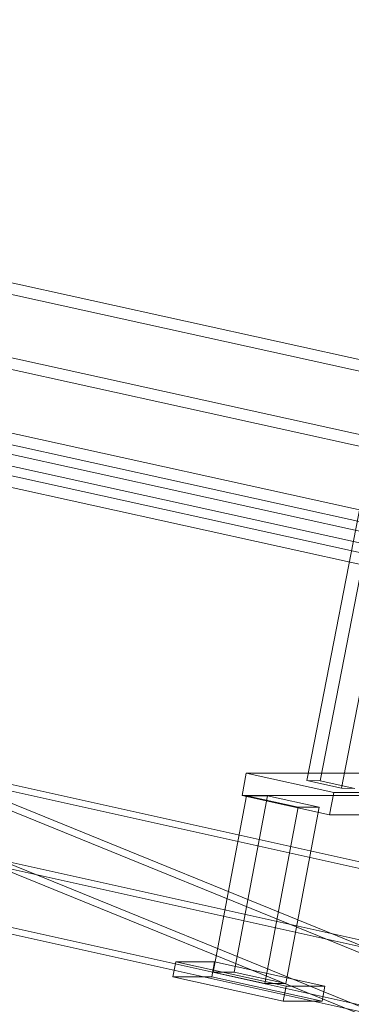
# Model space of a CAD drawing. Header units: millimetres. Extents: x -4738 to 65662, y -68080 to 6847.
# Tile 855 of 1056: x 22245 to 22418, y 1479 to 1994. Entities that reach past the tile are written whole.
import ezdxf

# ---------------------------------------------------------------- set-up
doc = ezdxf.new("R2010")
doc.units = ezdxf.units.MM
doc.layers.add('COTAS_P', color=1, linetype='Continuous', lineweight=0)
doc.layers.add('lateral_C10', color=7, linetype='Continuous', lineweight=0)
doc.dimstyles.new('R19_100', dxfattribs={"dimtxt": 250, "dimasz": 150, "dimexe": 150, "dimexo": 80, "dimgap": 100, "dimtad": 1, "dimtih": 1, "dimtoh": 1, "dimdsep": 46, "dimcen": 0.09, "dimadec": 0, "dimazin": 0, "dimtfac": 1, "dimtdec": 4, "dimtofl": 0, "dimtmove": 0, "dimatfit": 3, "dimfxl": 1, "dimtolj": 1, "dimtzin": 0, "dimarcsym": 0})

# ---------------------------------------------------------------- blocks, each defined once
blk = doc.blocks.new('DIM_R30_4')
at = {"layer": 'COTAS_P'}
for p, q in [((15248.37, 1279.09), (24311.82, 4109.09)), ((24311.82, 4109.09), (24155.23, 4107.34)), ((24311.82, 4109.09), (24182.05, 4021.43)), ((24580.07, 3250), (24311.82, 4109.09)), ((15248.37, 1279.09), (15378.14, 1366.76)), ((15248.37, 1279.09), (15404.97, 1280.85)), ((15516.62, 420), (15248.37, 1279.09))]:
    blk.add_line(p, q, dxfattribs=at)
blk.add_text('9495 P', height=250, rotation=17.3406, dxfattribs=at).set_placement((19750.29, 2789.55))

msp = doc.modelspace()

# ---------------------------------------------------------------- linework, layer by layer
at = {"layer": 'lateral_C10'}
for p, q in [((22494.427, 1761.469), (21610.374, 1956.452)), ((21788.789, 1956.452), (22672.842, 1761.469)), ((21609.275, 1950.571), (22493.328, 1755.589)), ((22671.743, 1755.589), (21787.69, 1950.571)), ((22520.231, 1694.015), (21636.178, 1888.998)), ((22571.029, 1694.015), (21686.976, 1888.998)), ((22621.826, 1694.015), (21737.773, 1888.998)), ((21635.079, 1883.118), (22519.132, 1688.135)), ((21685.877, 1883.118), (22569.93, 1688.135)), ((21736.674, 1883.118), (22620.727, 1688.135)), ((22433.639, 1794.757), (22395.126, 1596.256)), ((22402.111, 1596.007), (22440.625, 1794.508)), ((22413.162, 1592.247), (22451.676, 1790.747)), ((21869.813, 1598.359), (22951.985, 1357.787)), ((22967.615, 1357.787), (21885.443, 1598.359)), ((22205.858, 1598.359), (23288.029, 1357.787)), ((23303.659, 1357.787), (22221.487, 1598.359)), ((22363.424, 1600.156), (22361.21, 1588.4)), ((22695.561, 1600.156), (22363.424, 1600.156)), ((22363.424, 1600.156), (22409.236, 1589.972)), ((22209.947, 1592.81), (23257.056, 1166.094)), ((23266.825, 1166.094), (22219.716, 1592.81)), ((22395.126, 1596.256), (22402.111, 1596.007)), ((22413.162, 1592.247), (22395.126, 1596.256)), ((22402.111, 1596.007), (22420.148, 1591.997)), ((22420.148, 1591.997), (22413.162, 1592.247)), ((22363.533, 1588.274), (22346.161, 1496.048)), ((22357.102, 1496.048), (22374.474, 1588.274)), ((22407.022, 1578.216), (22361.21, 1588.4)), ((22361.21, 1588.4), (22693.347, 1588.4)), ((22374.474, 1588.274), (22363.533, 1588.274)), ((22363.533, 1588.274), (22390.588, 1582.26)), ((22401.529, 1582.26), (22374.474, 1588.274)), ((22407.022, 1578.216), (22409.236, 1589.972)), ((22409.236, 1589.972), (22741.373, 1589.972)), ((22373.216, 1490.034), (22390.588, 1582.26)), ((22401.529, 1582.26), (22384.157, 1490.034)), ((22390.588, 1582.26), (22401.529, 1582.26)), ((22739.158, 1578.216), (22407.022, 1578.216)), ((23247.357, 1138.006), (22200.248, 1564.721)), ((23257.126, 1138.006), (22210.017, 1564.721)), ((23280.648, 1318.599), (22198.476, 1559.171)), ((23296.277, 1318.599), (22214.106, 1559.171)), ((22326.511, 1501.415), (22325.034, 1493.578)), ((22346.83, 1501.415), (22326.511, 1501.415)), ((22326.511, 1501.415), (22384.227, 1488.585)), ((22345.353, 1493.578), (22346.83, 1501.415)), ((22404.546, 1488.585), (22346.83, 1501.415)), ((22373.216, 1490.034), (22346.161, 1496.048)), ((22346.161, 1496.048), (22357.102, 1496.048)), ((22357.102, 1496.048), (22384.157, 1490.034)), ((22382.75, 1480.747), (22325.034, 1493.578)), ((22325.034, 1493.578), (22345.353, 1493.578)), ((22345.353, 1493.578), (22403.069, 1480.747)), ((22384.157, 1490.034), (22373.216, 1490.034)), ((22382.75, 1480.747), (22384.227, 1488.585)), ((22384.227, 1488.585), (22404.546, 1488.585)), ((22404.546, 1488.585), (22403.069, 1480.747)), ((22403.069, 1480.747), (22382.75, 1480.747))]:
    msp.add_line(p, q, dxfattribs=at)

# ---------------------------------------------------------------- dimensions: what is measured, and where the dimension line sits
at = {"layer": 'COTAS_P'}
dim = msp.add_aligned_dim(p1=(15516.618, 420), p2=(24580.067, 3250), distance=900, text='<> P', dimstyle='R19_100', dxfattribs=at)
dim.commit()
dim.dimension.update_dxf_attribs({"geometry": 'DIM_R30_4', "text_midpoint": (19780.096, 2694.095)})

doc.saveas('drawing.dxf')
